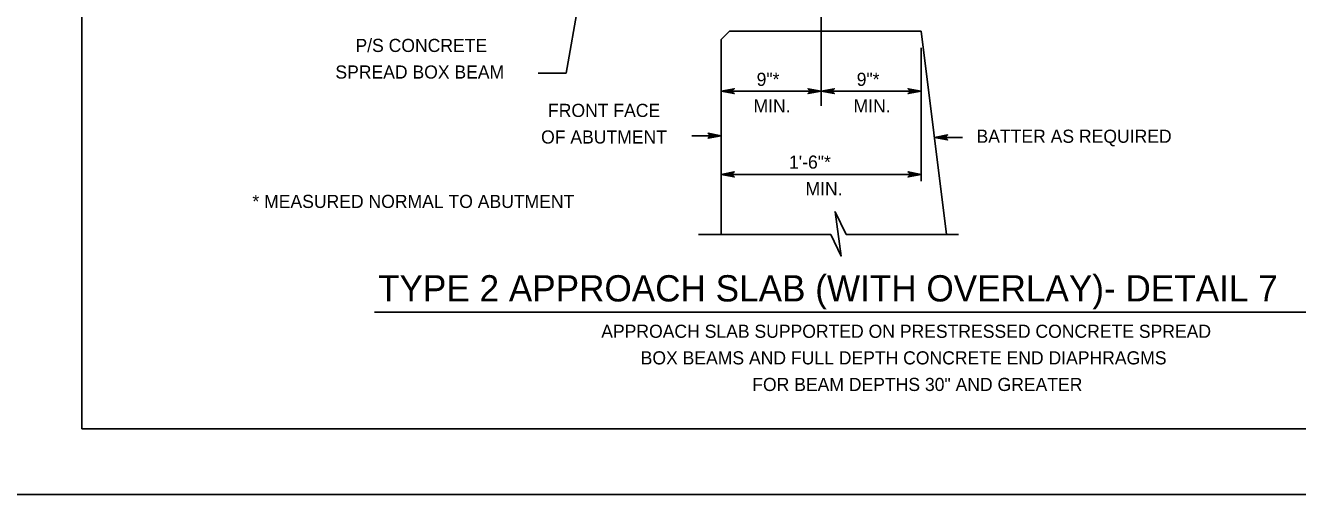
# Model space of a CAD drawing. Extents: x 636530 to 644067, y 294168 to 299122.
# Drawn here: x 642397.9 to 642688.5, y 297138.5 to 297245.6 of the extents above; entities that cross this region are included whole.
import ezdxf

# ---------------------------------------------------------------- set-up
doc = ezdxf.new("R2010")
doc.units = 0
doc.layers.add('1', color=7, linetype='Continuous')
doc.layers.add('PLT-BNDY', color=7, linetype='Continuous')

msp = doc.modelspace()

# ---------------------------------------------------------------- linework, layer by layer
at = {"layer": '1'}
for p, q in [((642410.78, 297717.48), (642410.78, 297153.48)), ((642579.69, 297227.2), (642579.69, 297259.77)), ((642521.46, 297234.7), (642524.23, 297250.64)), ((642556.83, 297242.38), (642558.74, 297244.29)), ((642558.74, 297244.29), (642602.55, 297244.29)), ((642608.36, 297197.87), (642602.55, 297244.29)), ((642556.83, 297197.87), (642556.83, 297242.38)), ((642602.55, 297210), (642602.55, 297240.45)), ((642515.06, 297234.7), (642521.46, 297234.7)), ((642556.83, 297230.55), (642579.69, 297230.55)), ((642579.69, 297230.55), (642602.55, 297230.55)), ((642556.83, 297220.39), (642550.12, 297220.39)), ((642605.59, 297220), (642611.99, 297220)), ((642556.83, 297211.55), (642602.55, 297211.55)), ((642581.88, 297197.87), (642551.7, 297197.87)), ((642611.07, 297197.87), (642585.4, 297197.87)), ((642477.68, 297180.13), (642747.41, 297180.13)), ((642410.78, 297153.48), (643196.78, 297153.48))]:
    msp.add_line(p, q, dxfattribs=at)
for points in [[(642556.83, 297230.55), (642559.82, 297231.11), (642559.7, 297231.03), (642559.59, 297230.95), (642559.53, 297230.85), (642559.47, 297230.75), (642559.45, 297230.65), (642559.43, 297230.55), (642559.45, 297230.45), (642559.47, 297230.35), (642559.53, 297230.25), (642559.59, 297230.15), (642559.7, 297230.07), (642559.82, 297229.99), (642556.83, 297230.55), (642559.7, 297230.07), (642559.59, 297230.15), (642556.83, 297230.55), (642559.53, 297230.25), (642559.47, 297230.35), (642556.83, 297230.55), (642559.45, 297230.45), (642559.43, 297230.55), (642556.83, 297230.55), (642559.45, 297230.65), (642559.47, 297230.75), (642556.83, 297230.55), (642559.53, 297230.85), (642559.59, 297230.95), (642556.83, 297230.55), (642559.7, 297231.03)], [(642579.69, 297230.55), (642576.71, 297229.99), (642576.83, 297230.07), (642576.94, 297230.15), (642577, 297230.25), (642577.06, 297230.35), (642577.08, 297230.45), (642577.09, 297230.55), (642577.08, 297230.65), (642577.06, 297230.75), (642577, 297230.85), (642576.94, 297230.95), (642576.83, 297231.03), (642576.71, 297231.11), (642579.69, 297230.55), (642576.83, 297231.03), (642576.94, 297230.95), (642579.69, 297230.55), (642577, 297230.85), (642577.06, 297230.75), (642579.69, 297230.55), (642577.08, 297230.65), (642577.09, 297230.55), (642579.69, 297230.55), (642577.08, 297230.45), (642577.06, 297230.35), (642579.69, 297230.55), (642577, 297230.25), (642576.94, 297230.15), (642579.69, 297230.55), (642576.83, 297230.07)], [(642579.69, 297230.55), (642582.68, 297231.11), (642582.56, 297231.03), (642582.45, 297230.95), (642582.39, 297230.85), (642582.33, 297230.75), (642582.31, 297230.65), (642582.29, 297230.55), (642582.31, 297230.45), (642582.33, 297230.35), (642582.39, 297230.25), (642582.45, 297230.15), (642582.56, 297230.07), (642582.68, 297229.99), (642579.69, 297230.55), (642582.56, 297230.07), (642582.45, 297230.15), (642579.69, 297230.55), (642582.39, 297230.25), (642582.33, 297230.35), (642579.69, 297230.55), (642582.31, 297230.45), (642582.29, 297230.55), (642579.69, 297230.55), (642582.31, 297230.65), (642582.33, 297230.75), (642579.69, 297230.55), (642582.39, 297230.85), (642582.45, 297230.95), (642579.69, 297230.55), (642582.56, 297231.03)], [(642602.55, 297230.55), (642599.57, 297229.99), (642599.69, 297230.07), (642599.8, 297230.15), (642599.86, 297230.25), (642599.92, 297230.35), (642599.94, 297230.45), (642599.95, 297230.55), (642599.94, 297230.65), (642599.92, 297230.75), (642599.86, 297230.85), (642599.8, 297230.95), (642599.69, 297231.03), (642599.57, 297231.11), (642602.55, 297230.55), (642599.69, 297231.03), (642599.8, 297230.95), (642602.55, 297230.55), (642599.86, 297230.85), (642599.92, 297230.75), (642602.55, 297230.55), (642599.94, 297230.65), (642599.95, 297230.55), (642602.55, 297230.55), (642599.94, 297230.45), (642599.92, 297230.35), (642602.55, 297230.55), (642599.86, 297230.25), (642599.8, 297230.15), (642602.55, 297230.55), (642599.69, 297230.07)], [(642556.83, 297220.39), (642553.85, 297219.83), (642553.97, 297219.91), (642554.08, 297219.99), (642554.14, 297220.09), (642554.2, 297220.19), (642554.22, 297220.29), (642554.23, 297220.39), (642554.22, 297220.49), (642554.2, 297220.59), (642554.14, 297220.69), (642554.08, 297220.79), (642553.97, 297220.87), (642553.85, 297220.95), (642556.83, 297220.39), (642553.97, 297220.87), (642554.08, 297220.79), (642556.83, 297220.39), (642554.14, 297220.69), (642554.2, 297220.59), (642556.83, 297220.39), (642554.22, 297220.49), (642554.23, 297220.39), (642556.83, 297220.39), (642554.22, 297220.29), (642554.2, 297220.19), (642556.83, 297220.39), (642554.14, 297220.09), (642554.08, 297219.99), (642556.83, 297220.39), (642553.97, 297219.91)], [(642605.59, 297220), (642608.57, 297220.56), (642608.46, 297220.48), (642608.34, 297220.4), (642608.28, 297220.3), (642608.22, 297220.2), (642608.21, 297220.1), (642608.19, 297220), (642608.21, 297219.9), (642608.22, 297219.8), (642608.28, 297219.7), (642608.34, 297219.6), (642608.46, 297219.52), (642608.57, 297219.44), (642605.59, 297220), (642608.46, 297219.52), (642608.34, 297219.6), (642605.59, 297220), (642608.28, 297219.7), (642608.22, 297219.8), (642605.59, 297220), (642608.21, 297219.9), (642608.19, 297220), (642605.59, 297220), (642608.21, 297220.1), (642608.22, 297220.2), (642605.59, 297220), (642608.28, 297220.3), (642608.34, 297220.4), (642605.59, 297220), (642608.46, 297220.48)], [(642556.83, 297211.55), (642559.82, 297212.11), (642559.7, 297212.03), (642559.59, 297211.95), (642559.53, 297211.85), (642559.47, 297211.75), (642559.45, 297211.65), (642559.43, 297211.55), (642559.45, 297211.45), (642559.47, 297211.35), (642559.53, 297211.25), (642559.59, 297211.15), (642559.7, 297211.07), (642559.82, 297210.99), (642556.83, 297211.55), (642559.7, 297211.07), (642559.59, 297211.15), (642556.83, 297211.55), (642559.53, 297211.25), (642559.47, 297211.35), (642556.83, 297211.55), (642559.45, 297211.45), (642559.43, 297211.55), (642556.83, 297211.55), (642559.45, 297211.65), (642559.47, 297211.75), (642556.83, 297211.55), (642559.53, 297211.85), (642559.59, 297211.95), (642556.83, 297211.55), (642559.7, 297212.03)], [(642602.55, 297211.55), (642599.57, 297210.99), (642599.69, 297211.07), (642599.8, 297211.15), (642599.86, 297211.25), (642599.92, 297211.35), (642599.94, 297211.45), (642599.95, 297211.55), (642599.94, 297211.65), (642599.92, 297211.75), (642599.86, 297211.85), (642599.8, 297211.95), (642599.69, 297212.03), (642599.57, 297212.11), (642602.55, 297211.55), (642599.69, 297212.03), (642599.8, 297211.95), (642602.55, 297211.55), (642599.86, 297211.85), (642599.92, 297211.75), (642602.55, 297211.55), (642599.94, 297211.65), (642599.95, 297211.55), (642602.55, 297211.55), (642599.94, 297211.45), (642599.92, 297211.35), (642602.55, 297211.55), (642599.86, 297211.25), (642599.8, 297211.15), (642602.55, 297211.55), (642599.69, 297211.07)], [(642585.4, 297197.87), (642582.86, 297203.05), (642584.24, 297192.9), (642581.88, 297197.87)]]:
    msp.add_lwpolyline(points, dxfattribs=at)
at = {"layer": 'PLT-BNDY'}
msp.add_lwpolyline([(642370.78, 297732.48), (643211.78, 297732.48), (643211.78, 297138.48), (642370.78, 297138.48)], close=True, dxfattribs=at)

# ---------------------------------------------------------------- texts
at = {"layer": '1'}
for s, height, p in [('P/S CONCRETE', 3, (642473.3, 297239.5)), ('SPREAD BOX BEAM', 3, (642468.71, 297233.43)), ('9"*', 3, (642564.95, 297231.76)), ('9"*', 3, (642587.81, 297231.76)), ('MIN.', 3, (642564.24, 297225.69)), ('MIN.', 3, (642587.1, 297225.69)), ('FRONT FACE', 3, (642517.29, 297224.67)), ('OF ABUTMENT', 3, (642515.71, 297218.6)), ('BATTER AS REQUIRED', 3, (642615.19, 297218.77)), ('1\'-6"*', 3, (642572.35, 297212.87)), ('MIN.', 3, (642576.11, 297206.79)), ('* MEASURED NORMAL TO ABUTMENT', 3, (642449.75, 297203.89)), ('TYPE 2 APPROACH SLAB (WITH OVERLAY)- DETAIL 7', 6, (642478.46, 297182.55)), ('APPROACH SLAB SUPPORTED ON PRESTRESSED CONCRETE SPREAD', 3, (642529.45, 297174.25)), ('BOX BEAMS AND FULL DEPTH CONCRETE END DIAPHRAGMS', 3, (642538.46, 297168.18)), ('FOR BEAM DEPTHS 30" AND GREATER', 3, (642563.95, 297162.11))]:
    msp.add_text(s, height=height, dxfattribs=at).set_placement(p)

doc.saveas('drawing.dxf')
